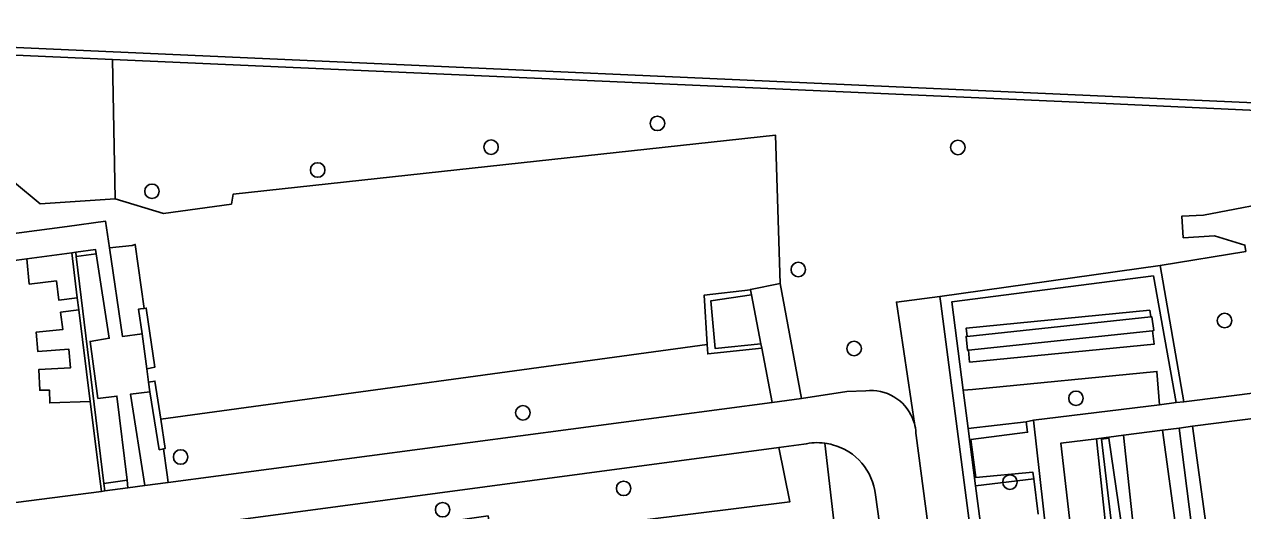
# Model space of a CAD drawing. Extents: x 162157 to 163165, y 378998 to 380775.
# Drawn here: x 162428.1 to 162510.2, y 380118.1 to 380150.9 of the extents above; entities that cross this region are included whole.
import ezdxf

# ---------------------------------------------------------------- set-up
doc = ezdxf.new("R2010")
doc.units = 0
for name, color, linetype in [('IMGEO_Boom', 7, 'Continuous'), ('IMGEO_Groenvoorziening', 7, 'Continuous'), ('IMGEO_Haag', 7, 'Continuous'), ('IMGEO_Hek', 7, 'Continuous'), ('IMGEO_Voetpad_halfverhard', 7, 'Continuous'), ('IMGEO_Voetpad_open', 7, 'Continuous')]:
    doc.layers.add(name, color=color, linetype=linetype)

msp = doc.modelspace()

# ---------------------------------------------------------------- linework, layer by layer
at = {"layer": 'IMGEO_Boom'}
for centre in [(162470.74, 380144.184), (162459.527, 380142.582), (162490.981, 380142.562), (162447.843, 380141.041), (162436.68, 380139.605), (162480.228, 380134.332), (162508.95, 380130.891), (162483.99, 380129.006), (162498.938, 380125.652), (162461.672, 380124.673), (162438.609, 380121.694), (162468.458, 380119.579), (162494.492, 380120), (162456.262, 380118.138)]:
    msp.add_circle(centre, 0.489, dxfattribs=at)
at = {"layer": 'IMGEO_Groenvoorziening'}
for points in [[(162434.018, 380148.502), (162434.2, 380139.109)], [(162434.2, 380139.109), (162437.457, 380138.118), (162442.036, 380138.744), (162442.142, 380139.402), (162478.697, 380143.382), (162479.015, 380133.38)], [(162434.2, 380139.109), (162429.137, 380138.75), (162425.657, 380141.635), (162417.499, 380141.635), (162417.498, 380135.447)], [(162510.391, 380135.547), (162510.326, 380135.982), (162508.266, 380136.593), (162506.171, 380136.479), (162506.065, 380137.926), (162507.522, 380137.991), (162513.395, 380139.13), (162517.255, 380139.697), (162522.638, 380139.909), (162530.216, 380140.794), (162534.498, 380140.981), (162536.56, 380133.67), (162538.7, 380118.349), (162537.18, 380116.32), (162539.918, 380094.641), (162540.434, 380094.728), (162542.778, 380076.837), (162543.884, 380072.593), (162544.398, 380068.262)], [(162432.928, 380135.396), (162431.582, 380135.206)], [(162433.814, 380135.793), (162435.336, 380135.958), (162435.553, 380136.028), (162436.15, 380131.71)], [(162504.607, 380134.595), (162510.391, 380135.547)], [(162431.65, 380132.435), (162430.412, 380132.258), (162430.24, 380133.569), (162428.411, 380133.348), (162428.238, 380135.056)], [(162488.083, 380123.825), (162486.836, 380132.134), (162489.77, 380132.52)], [(162431.751, 380131.618), (162430.524, 380131.45), (162430.665, 380130.281), (162428.874, 380130.106), (162428.981, 380128.808), (162431.08, 380128.957), (162431.185, 380127.697), (162429.051, 380127.586), (162429.113, 380126.194), (162429.768, 380126.209), (162429.79, 380125.335), (162432.516, 380125.443)], [(162491.603, 380129.827), (162491.551, 380130.38), (162503.915, 380131.591), (162503.975, 380131.138)], [(162504.098, 380130.21), (162504.219, 380129.301), (162491.767, 380128.09), (162491.691, 380128.895)], [(162437.278, 380124.237), (162474.085, 380129.267)], [(162495.591, 380124.075), (162495.684, 380123.357), (162491.856, 380122.867), (162492.2, 380120.303), (162496.034, 380120.661), (162496.09, 380120.226)], [(162504.779, 380123.504), (162506.709, 380109.396), (162499.578, 380108.226)], [(162500.316, 380122.927), (162501.564, 380111.259), (162503.398, 380111.455), (162502.144, 380123.164)], [(162437.459, 380122.247), (162437.701, 380120.494), (162437.763, 380119.978)], [(162478.909, 380122.326), (162479.651, 380118.665), (162459.581, 380116.169), (162459.332, 380117.725), (162456.36, 380117.293), (162456.468, 380115.578), (162439.809, 380113.291), (162439.296, 380117.029)], [(162487.963, 380100.955), (162484.831, 380100.567), (162483.422, 380110.373), (162482.025, 380122.626)], [(162433.446, 380119.909), (162434.998, 380120.138)]]:
    msp.add_lwpolyline(points, dxfattribs=at)
at = {"layer": 'IMGEO_Haag'}
for points in [[(162392.372, 380150.353), (162434.018, 380148.502)], [(162564.82, 380014.925), (162540.594, 380144.237), (162392.853, 380150.861), (162392.478, 380150.856)], [(162434.018, 380148.502), (162500, 380145.569), (162540.141, 380143.694), (162548.501, 380099.916), (162555.349, 380061.863), (162564.602, 380013.135)], [(162431.275, 380135.462), (162431.65, 380132.435)], [(162431.582, 380135.206), (162431.547, 380135.499)], [(162433.446, 380119.909), (162431.582, 380135.206)], [(162489.77, 380132.52), (162504.607, 380134.595)], [(162506.202, 380125.421), (162504.607, 380134.595)], [(162491.344, 380126.189), (162490.574, 380132.146), (162504.158, 380133.899), (162505.697, 380125.358)], [(162474.085, 380129.267), (162473.876, 380132.593), (162477.014, 380132.958)], [(162431.65, 380132.435), (162431.751, 380131.618)], [(162477.716, 380129.318), (162474.619, 380129.016), (162474.347, 380132.228), (162477.078, 380132.627)], [(162497.813, 380106.953), (162493.183, 380106.394), (162492.496, 380111.514), (162489.844, 380132.052), (162489.77, 380132.52)], [(162431.751, 380131.618), (162432.516, 380125.443)], [(162436.15, 380131.71), (162435.915, 380131.677), (162435.775, 380131.66), (162436.014, 380129.989)], [(162436.15, 380131.71), (162436.296, 380131.731), (162436.866, 380127.746), (162436.329, 380127.648)], [(162503.975, 380131.138), (162491.603, 380129.827)], [(162503.975, 380131.138), (162504.046, 380131.146), (162504.175, 380130.219), (162504.098, 380130.21)], [(162491.691, 380128.895), (162491.635, 380128.889), (162491.536, 380129.819), (162491.603, 380129.827)], [(162504.098, 380130.21), (162491.691, 380128.895)], [(162477.772, 380129.027), (162474.124, 380128.648), (162474.085, 380129.267)], [(162504.569, 380125.219), (162504.398, 380127.461), (162491.959, 380126.252), (162491.344, 380126.189)], [(162436.451, 380126.737), (162436.882, 380126.816), (162437.278, 380124.237)], [(162436.538, 380126.089), (162437.171, 380122.181), (162437.459, 380122.247)], [(162491.676, 380123.617), (162491.344, 380126.189)], [(162432.516, 380125.443), (162433.205, 380119.876), (162433.273, 380119.377)], [(162437.459, 380122.247), (162437.579, 380122.274), (162437.278, 380124.237)], [(162491.676, 380123.617), (162495.591, 380124.075)], [(162496.084, 380124.168), (162495.591, 380124.075)], [(162492.176, 380119.744), (162491.676, 380123.617)], [(162505.883, 380123.647), (162507.762, 380108.971), (162499.614, 380107.922)], [(162499.691, 380107.254), (162508.872, 380108.503), (162506.793, 380123.765)], [(162502.769, 380111.868), (162501.962, 380111.868), (162500.661, 380122.897), (162501.155, 380122.969), (162502.769, 380111.868)], [(162433.507, 380119.407), (162433.446, 380119.909)], [(162496.09, 380120.226), (162492.176, 380119.744)], [(162492.484, 380117.361), (162492.176, 380119.744)], [(162496.09, 380120.226), (162496.4, 380117.839)]]:
    msp.add_lwpolyline(points, dxfattribs=at)
at = {"layer": 'IMGEO_Hek'}
msp.add_lwpolyline([(162392.372, 380150.353), (162434.018, 380148.502), (162500, 380145.569), (162540.141, 380143.694), (162548.501, 380099.916), (162555.349, 380061.863), (162564.602, 380013.135)], dxfattribs=at)
at = {"layer": 'IMGEO_Voetpad_halfverhard'}
for points in [[(162417.498, 380135.447), (162430.96, 380137.241), (162433.553, 380137.587), (162433.814, 380135.793)], [(162428.238, 380135.056), (162431.275, 380135.462)], [(162431.275, 380135.462), (162431.547, 380135.499)], [(162431.547, 380135.499), (162432.885, 380135.678), (162432.928, 380135.396)], [(162432.928, 380135.396), (162433.805, 380129.697), (162432.507, 380129.485), (162433.034, 380125.644), (162434.314, 380125.804), (162434.998, 380120.138)], [(162433.814, 380135.793), (162434.683, 380129.819), (162436.014, 380129.989)], [(162425.876, 380134.74), (162428.238, 380135.056)], [(162477.014, 380132.958), (162477.008, 380132.988), (162479.015, 380133.38)], [(162477.078, 380132.627), (162477.014, 380132.958)], [(162479.015, 380133.38), (162480.438, 380125.638)], [(162477.716, 380129.318), (162477.078, 380132.627)], [(162436.014, 380129.989), (162436.329, 380127.648)], [(162477.772, 380129.027), (162477.716, 380129.318)], [(162478.479, 380125.362), (162477.772, 380129.027)], [(162436.329, 380127.648), (162436.451, 380126.737)], [(162436.451, 380126.737), (162436.538, 380126.089)], [(162436.538, 380126.089), (162435.243, 380125.932), (162436.193, 380119.77)], [(162511.557, 380126.084), (162506.202, 380125.421)], [(162504.569, 380125.219), (162496.084, 380124.168)], [(162505.697, 380125.358), (162504.569, 380125.219)], [(162506.202, 380125.421), (162505.697, 380125.358)], [(162498.017, 380106.978), (162496.084, 380124.168)], [(162506.793, 380123.765), (162511.575, 380124.383)], [(162500.316, 380122.927), (162502.144, 380123.164)], [(162502.144, 380123.164), (162504.779, 380123.504)], [(162504.779, 380123.504), (162505.883, 380123.647)], [(162505.883, 380123.647), (162506.793, 380123.765)], [(162499.578, 380108.226), (162497.909, 380122.616), (162500.316, 380122.927)], [(162434.998, 380120.138), (162435.062, 380119.608)]]:
    msp.add_lwpolyline(points, dxfattribs=at)
at = {"layer": 'IMGEO_Voetpad_open'}
for points in [[(162480.438, 380125.638), (162478.479, 380125.362)], [(162480.438, 380125.638), (162483.494, 380126.101), (162484.787, 380126.16)], [(162437.763, 380119.978), (162478.479, 380125.362)], [(162488.162, 380123.138), (162490.998, 380101.697)], [(162439.296, 380117.029), (162478.909, 380122.326)], [(162480.601, 380122.552), (162478.909, 380122.326)], [(162435.062, 380119.608), (162436.193, 380119.77)], [(162436.193, 380119.77), (162437.763, 380119.978)], [(162433.273, 380119.377), (162425.036, 380118.314)], [(162433.507, 380119.407), (162433.273, 380119.377)], [(162435.062, 380119.608), (162433.507, 380119.407)], [(162485.432, 380119.14), (162487.963, 380100.955)]]:
    msp.add_lwpolyline(points, dxfattribs=at)
for centre, radius, start, end in [((162485.12, 380123.137), 3.041, 22.52562, 96.27908), ((162485.105, 380123.127), 3.059, 13.193, 22.59247), ((162485.026, 380123.125), 3.136, 0.2302, 12.88937), ((162481.514, 380118.721), 3.939, 82.54551, 103.40404), ((162481.508, 380118.69), 3.97, 74.91165, 82.5112), ((162481.515, 380118.719), 3.94, 6.1285, 74.90371)]:
    msp.add_arc(centre, radius, start, end, dxfattribs=at)

doc.saveas('drawing.dxf')
